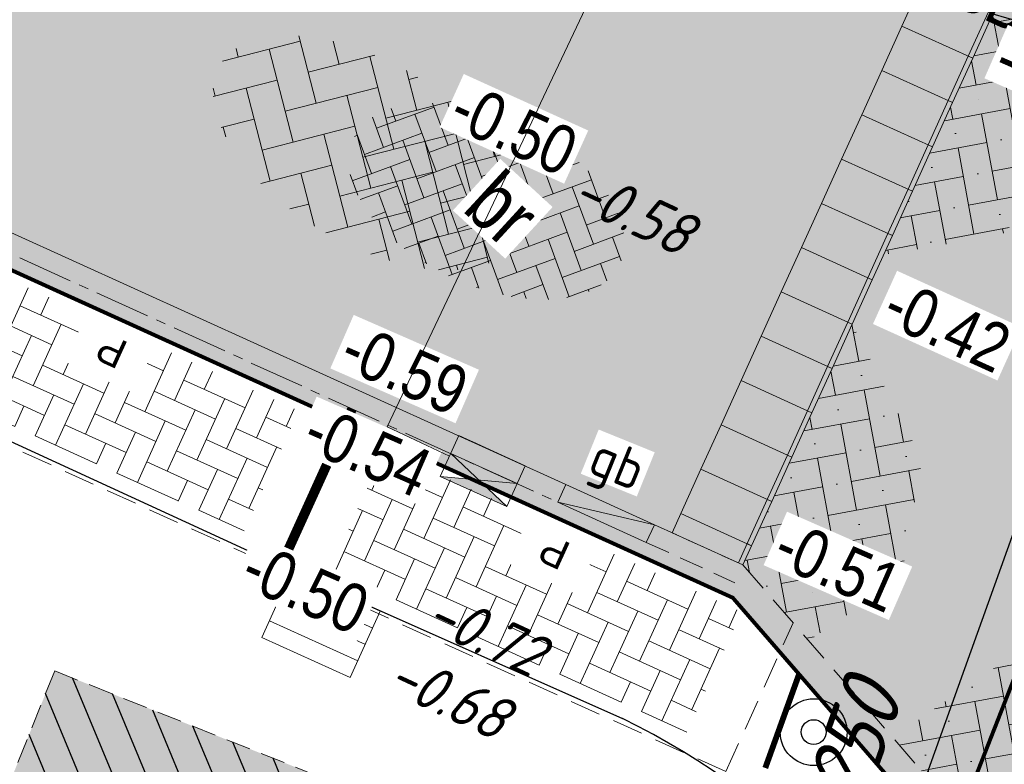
# Model space of a CAD drawing. Header units: metres. Extents: x 111546 to 149831, y 498798 to 507863.
# Tile 1023 of 1056: x 111982.96 to 111993.09, y 501929.62 to 501937.27. Entities that reach past the tile are written whole.
import ezdxf
from ezdxf.enums import TextEntityAlignment as Align

# ---------------------------------------------------------------- set-up
doc = ezdxf.new("R2010")
doc.units = ezdxf.units.M
for name, pattern in [('CENTER2', [28.575, 19.05, -3.175, 3.175, -3.175]), ('DASHED', [19.05, 12.7, -6.35]), ('JIS_02_0.7', [1.35, 0.75, -0.6]), ('markering 200-1-1', [10, 5, -5])]:
    doc.linetypes.add(name, pattern=pattern)
for name, color, linetype in [('0-hoogte mv-bestaand', 253, 'Continuous'), ('0-hoogte mv-nieuw', 2, 'Continuous'), ('1-ontgraven zand tbv grondverbetering bomen', 63, 'Continuous'), ('2-vw-DWA-streng-PVC250-incl grondwerk', 252, 'RI-HWA-V'), ('2-vw-Streng gemengd diameter', 54, 'Continuous'), ('3-NW-HV-316010+318010-Afwerken zandbed voor wegfundering en menggranulaat-opp', 20, 'Continuous'), ('3-nw-verkeersbord-paal-aanlegtek', 2, 'Continuous'), ('3-vw-band-trb-13-15x25', 230, 'Continuous'), ('3-vw-verkeersbord tekst', 3, 'JIS_02_0.7'), ('4-nw-boom tekst', 7, 'Continuous')]:
    doc.layers.add(name, color=color, linetype=linetype)
for name, color, linetype, lineweight in [('2-YY-kolkleiding HWA 125mm', 150, 'Continuous', 15), ('3-nw-arcering-rijweg', 7, 'Continuous', 13), ('3-nw-band-gb 5-20x20 gb-achterkant', 7, 'CENTER2', 13), ('3-nw-band-gb 5-20x20 gb-voorkant', 7, 'Continuous', 13), ('3-nw-band-irb 80x20', 2, 'Continuous', 13), ('3-nw-band-verloopband-overgangsband van Gb naar TRB', 200, 'Continuous', 13), ('3-nw-kolk geleideband', 7, 'Continuous', 13), ('3-nw-mat-arcering', 7, 'Continuous', 5), ('3-nw-mat-KF (wit) om-en-om', 3, 'markering 200-1-1', 13), ('3-nw-mat-P-tegel', 3, 'Continuous', 13), ('3-nw-materiaalscheiding-', 7, 'DASHED', 13), ('3-nw-text-20-herinrichting', 7, 'Continuous', 15), ('3-vw-kolk-straatkolk', 50, 'Continuous', 13), ('3-vw-verharding', 3, 'Continuous', 15), ('4-nw materiaalscheiding-groen', 210, 'DASHED', 13), ('4-nw-bomenzand', 7, 'Continuous', 5), ('4-nw-boom 3e grootte', 7, 'Continuous', 35)]:
    doc.layers.add(name, color=color, linetype=linetype, lineweight=lineweight)
doc.layers.add('3-nw-menggranulaat', color=7, linetype='Continuous', lineweight=13, true_color=0xebebeb)
doc.styles.add('2.5-500 Zaanstad', font='isocp.shx', dxfattribs={"height": 1.25})
doc.styles.get("Standard").update_dxf_attribs({"font": 'isocp-ie.shx'})
doc.styles.add('veysel', font='isocp-ie.shx', dxfattribs={"height": 0.1})
doc.styles.add('Zaanstad', font='ARIALN.TTF')
doc.styles.add('Zaanstad 1-100 3.5mm', font='ARIALN.TTF', dxfattribs={"height": 0.35})
doc.styles.add('Zaanstad 1-200 1.8mm', font='ARIALN.TTF', dxfattribs={"height": 0.36})
doc.styles.add('Zaanstad 1-200 2.5mm', font='ARIALN.TTF', dxfattribs={"height": 0.5})
doc.linetypes.add('RI-HWA-V', pattern='A,2.5,[24,NLCS.SHX,S=1,R=0,X=0,Y=0],2.5,-1.8', length=6.8)

# ---------------------------------------------------------------- blocks, each defined once
blk = doc.blocks.new('Parkeertegel')
at = {"layer": '3-nw-mat-P-tegel'}
blk.add_lwpolyline([(2.759, 0.577), (2.286, 0.577), (2.286, 0.105), (2.759, 0.105)], close=True, dxfattribs=at)
at = {"layer": '3-nw-mat-P-tegel', "insert": (2.523, 0.341), "char_height": 0.3, "width": 0.47312, "attachment_point": 5, "rotation": 359.9251, "style": '2.5-500 Zaanstad', "bg_fill": 2}
blk.add_mtext('{\\fArial|b0|i0|c0|p34;P}', dxfattribs=at)
blk = doc.blocks.new('3-vw-BSS keperverband')
at = {"ltscale": 0.1}
for p, q in [((-2.151, 0.958), (-0.136, 2.972)), ((0.293, 2.969), (1.562, 1.7)), ((-2.4, 2.692), (-1.408, 1.7)), ((-2.151, 2.442), (-1.769, 2.824)), ((0.819, 2.442), (1.273, 2.897)), ((0.819, 0.958), (2.523, 2.661)), ((-3.521, 2.327), (-1.408, 0.215)), ((-0.666, 2.442), (1.562, 0.215)), ((2.304, 2.442), (4.531, 0.215)), ((-5.121, 0.958), (-3.949, 2.129)), ((-5.121, -0.527), (-2.893, 1.7)), ((-4.488, 1.81), (-4.378, 1.7)), ((-2.151, -0.527), (0.077, 1.7)), ((0.819, -0.527), (3.047, 1.7)), ((3.789, 0.958), (4.578, 1.747)), ((4.298, 1.934), (4.531, 1.7)), ((-5.259, 1.096), (-4.378, 0.215)), ((3.789, -0.527), (5.324, 1.007)), ((-3.636, 0.958), (-1.408, -1.27)), ((-0.666, 0.958), (1.562, -1.27)), ((2.304, 0.958), (4.531, -1.27)), ((5.274, 0.958), (5.469, 0.763)), ((-5.658, 0.01), (-4.378, -1.27)), ((-4.735, -1.627), (-2.893, 0.215)), ((-2.151, -2.012), (0.077, 0.215)), ((0.819, -2.012), (3.047, 0.215)), ((3.789, -2.012), (5.651, -0.15)), ((-3.636, -0.527), (-1.408, -2.755)), ((-0.666, -0.527), (1.562, -2.755)), ((2.304, -0.527), (3.92, -2.144)), ((5.274, -0.527), (5.482, -0.736)), ((-3.818, -2.194), (-2.893, -1.27)), ((-1.517, -2.864), (0.077, -1.27)), ((1.442, -2.875), (3.047, -1.27)), ((-3.636, -2.012), (-3.194, -2.454)), ((-0.666, -2.012), (0.291, -2.969)), ((2.304, -2.012), (2.858, -2.566)), ((-0.14, -2.972), (0.077, -2.755))]:
    blk.add_line(p, q, dxfattribs=at)
blk = doc.blocks.new('straatkolk_M')
at = {"linetype": 'Continuous'}
for p, q in [((-0.404, 0.475), (-0.569, -0.255)), ((0.569, 0.255), (-0.404, 0.475)), ((0.569, 0.255), (0.404, -0.475)), ((0.404, -0.475), (-0.569, -0.255))]:
    blk.add_line(p, q, dxfattribs=at)
blk = doc.blocks.new('Bestaande straatkolk')
for points in [[(-0.499, 0.559), (0.499, 0.559)], [(-0.499, 0.374), (0.499, 0.374)], [(-0.499, 0.189), (0.499, 0.189)]]:
    blk.add_lwpolyline(points)
at = {"rotation": 12.74062106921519}
blk.add_blockref('straatkolk_M', (0, 0.374), dxfattribs=at)
blk = doc.blocks.new('4-boom 3e grootte')
at = {"layer": '4-nw-boom tekst', "style": 'Zaanstad'}
blk.add_attdef('BOOMSOORT', text='', height=0.9, dxfattribs=at).set_placement((1.754, 0.535), align=Align.BOTTOM_LEFT)
blk = doc.blocks.new('*U312')
at = {"extrusion": (-1.34938e-09, -1.66403e-06, 1)}
h = blk.add_hatch(color=256, dxfattribs=at)
h.dxf.hatch_style = 1
h.paths.add_polyline_path([(-0.375, -0.461), (0.375, -0.461), (0, -0.331)])
h.paths.add_polyline_path([(0, -0.331), (0.375, -0.2), (-0.375, -0.2)])
blk.add_line((0.225, 0), (-0.225, 0))
blk.add_lwpolyline([(0.375, 0), (-0.375, 0), (-0.375, -0.461), (0.375, -0.461)], close=True, dxfattribs=at)
for points in [[(-0.375, -0.2), (0.375, -0.2)], [(-0.375, -0.2), (0.375, -0.2)], [(0.375, -0.2), (-0.375, -0.461)], [(0.375, -0.461), (-0.375, -0.2)]]:
    blk.add_lwpolyline(points, dxfattribs=at)
blk = doc.blocks.new('paal_verkeersbord')
at = {"const_width": 0.035}
blk.add_lwpolyline([(-0.3, -0.1997), (0.3, -0.2003)], dxfattribs=at)
for radius in [0.2, 0.0745]:
    blk.add_circle((0, 0), radius)
blk = doc.blocks.new('3-verloopband gb5-20 trb18-20')
blk.add_line((1, 0), (0, -0.2))
at = {"flags": 128}
blk.add_lwpolyline([(1, 0), (0, 0)], dxfattribs=at)
blk.add_lwpolyline([(1, 0), (1, -0.2), (0, -0.2), (0, 0)])

msp = doc.modelspace()

# ---------------------------------------------------------------- hatches: boundary and pattern name
at = {"layer": '1-ontgraven zand tbv grondverbetering bomen', "ltscale": 0.02}
h = msp.add_hatch(dxfattribs=at)
h.set_pattern_fill('ANSI31', color=256, scale=0.1, angle=110.20937)
h.set_pattern_definition([(112.6237, (111979.18033, 501921.07408), (-0.2930687, -0.122135), [])])
h.paths.add_polyline_path([(111986.9208, 501926.3884), (111991.4675, 501924.5584), (111987.955, 501915.8319), (111983.4084, 501917.6619)])
h.paths.add_polyline_path([(111983.3236, 501930.5772), (111987.8745, 501928.7577), (111984.362, 501920.0312), (111979.8154, 501921.8613)])
at = {"layer": '3-nw-arcering-rijweg'}
h = msp.add_hatch(dxfattribs=at)
h.set_pattern_fill('AVH-BSS_KEIFORMAAT_ELLEBOOG', color=256, scale=2, angle=0.20498, pattern_type=2)
h.set_pattern_definition([(20.2285, (111989.57808, 501935.44775), (0.124437, 0.269658), [0.63, -0.21]), (290.2285, (111989.43286, 501935.84184), (0.124437, 0.269658), [0.63, -0.21])])
edge = h.paths.add_edge_path()
edge.add_ellipse((111987.7644, 501935.4021), major_axis=(-1.3725, 0.6395), ratio=0.5677801, start_angle=0, end_angle=360)
at = {"layer": '3-nw-mat-arcering'}
h = msp.add_hatch(dxfattribs=at)
h.set_pattern_fill('AVH-SBS_KF_ELLEBOOG_01', color=256, scale=3, angle=-94.93562, style=0, pattern_type=2)
h.set_pattern_definition([(280.50776, (112224.0682, 501656.98267), (0.24025844, 0.34967969), [0.9, -0.3]), (10.50776, (112224.17763, 501656.39273), (0.24025844, 0.34967969), [0.9, -0.3]), (280.50776, (112224.2704, 501656.71506), (0.24025844, 0.34967969), [0, -1.2]), (280.50776, (112224.49995, 501656.29996), (0.24025844, 0.34967969), [0, -1.2])])
h.paths.add_polyline_path([(111994.6158, 501936.65), (111993.0652, 501935.0588), (111991.8469, 501934.8524), (111992.3501, 501935.9611), (111992.6017, 501936.5155), (111992.97, 501937.327), (111994.6889, 501937.7166)])
at = {"layer": '3-nw-mat-arcering', "ltscale": 2}
h = msp.add_hatch(dxfattribs=at)
h.set_pattern_fill('AVH-BSS_KEIFORMAAT_KEPER', color=256, scale=2.2, angle=135.5504, pattern_type=2)
h.set_pattern_definition([(155.5739, (112020.77025, 501915.89247), (-0.3058474, -0.1148014), [0.693, -0.231]), (65.5739, (112020.5792, 501915.47182), (-0.3058474, -0.1148014), [0.693, -0.231])])
h.paths.add_polyline_path([(111982.1637, 501934.9163), (111983.7313, 501934.2043), (111983.5133, 501933.7243), (111984.0596, 501933.4762), (111984.2776, 501933.9562), (111985.8331, 501933.2497), (111985.2722, 501932.0146), (111981.6027, 501933.6812)])
at = {"layer": '3-nw-mat-arcering'}
h = msp.add_hatch(dxfattribs=at)
h.set_pattern_fill('AVH-SBS_KF_ELLEBOOG_01', color=256, scale=3, angle=-94.93562, style=0, pattern_type=2)
h.set_pattern_definition([(280.50776, (112222.62167, 501653.79558), (0.24025844, 0.34967969), [0.9, -0.3]), (10.50776, (112222.7311, 501653.20565), (0.24025844, 0.34967969), [0.9, -0.3]), (280.50776, (112222.82386, 501653.52797), (0.24025844, 0.34967969), [0, -1.2]), (280.50776, (112223.0534, 501653.11287), (0.24025844, 0.34967969), [0, -1.2])])
h.paths.add_polyline_path([(111992.0264, 501931.528), (111991.0745, 501930.8885), (111990.4003, 501931.6653), (111990.9035, 501932.774), (111991.1552, 501933.3285), (111991.5235, 501934.1399), (111992.2424, 501932.7435)])
at = {"layer": '3-nw-mat-arcering', "ltscale": 2}
h = msp.add_hatch(dxfattribs=at)
h.set_pattern_fill('AVH-BSS_KEIFORMAAT_KEPER', color=256, scale=2.2, angle=135.5504, pattern_type=2)
h.set_pattern_definition([(155.5739, (112025.32272, 501913.82487), (-0.3058474, -0.1148014), [0.693, -0.231]), (65.5739, (112025.13168, 501913.40422), (-0.3058474, -0.1148014), [0.693, -0.231])])
h.paths.add_polyline_path([(111986.7162, 501932.8487), (111988.2838, 501932.1367), (111988.0658, 501931.6567), (111988.6121, 501931.4086), (111988.8301, 501931.8886), (111990.3856, 501931.1821), (111989.8246, 501929.947), (111986.1552, 501931.6136)])
at = {"layer": '3-nw-mat-arcering'}
h = msp.add_hatch(dxfattribs=at)
h.set_pattern_fill('AVH-SBS_KF_ELLEBOOG_01', color=256, scale=3, angle=-94.93562, style=0, pattern_type=2)
h.set_pattern_definition([(280.50776, (112223.03935, 501649.54562), (0.24025844, 0.34967969), [0.9, -0.3]), (10.50776, (112223.14877, 501648.95568), (0.24025844, 0.34967969), [0.9, -0.3]), (280.50776, (112223.24155, 501649.278), (0.24025844, 0.34967969), [0, -1.2]), (280.50776, (112223.4711, 501648.8629), (0.24025844, 0.34967969), [0, -1.2])])
h.paths.add_polyline_path([(111996.2966, 501931.7699), (111994.5111, 501926.9288), (111993.5953, 501927.984), (111993.0126, 501928.6554), (111992.6015, 501929.1291), (111991.9411, 501929.8899), (111993.8732, 501931.2207)])
at = {"layer": '3-nw-menggranulaat', "ltscale": 0.02}
h = msp.add_hatch(color=256, dxfattribs=at)
h.dxf.hatch_style = 1
edge = h.paths.add_edge_path(flags=17)
edge.add_line((111945.4205, 501891.0356), (111945.6729, 501890.794))
edge.add_line((111945.6729, 501890.794), (111945.6874, 501890.807))
edge.add_line((111945.6874, 501890.807), (111945.7046, 501890.8177))
edge.add_line((111945.7046, 501890.8177), (111945.7238, 501890.8259))
edge.add_line((111945.7238, 501890.8259), (111945.7445, 501890.8318))
edge.add_line((111945.7445, 501890.8318), (111945.7662, 501890.8351))
edge.add_line((111945.7662, 501890.8351), (111945.7883, 501890.836))
edge.add_line((111945.7883, 501890.836), (111945.8102, 501890.8344))
edge.add_line((111945.8102, 501890.8344), (111945.8314, 501890.8303))
edge.add_line((111945.8314, 501890.8303), (111945.8513, 501890.8237))
edge.add_line((111945.8513, 501890.8237), (111945.8693, 501890.8145))
edge.add_line((111945.8693, 501890.8145), (111945.8849, 501890.8028))
edge.add_arc((111943.4234, 501888.1077), 3.65, -30.75903, 47.59341, ccw=False)
edge.add_line((111946.56, 501886.241), (111946.396, 501885.9655))
edge.add_line((111946.396, 501885.9655), (111953.9762, 501881.4542))
edge.add_line((111953.9762, 501881.4542), (111958.2826, 501888.69))
edge.add_line((111958.2826, 501888.69), (111956.8741, 501889.9773))
edge.add_line((111956.8741, 501889.9773), (111951.4568, 501894.3664))
edge.add_line((111951.4568, 501894.3664), (111933.3048, 501910.9454))
edge.add_arc((111934.4175, 501912.1637), 1.65, 137.59341, 227.59341, ccw=False)
edge.add_line((111933.1992, 501913.2764), (111952.7546, 501934.6874))
edge.add_line((111952.7546, 501934.6874), (111952.7652, 501934.6999))
edge.add_line((111952.7652, 501934.6999), (111952.7884, 501934.7244))
edge.add_line((111952.7884, 501934.7244), (111958.8189, 501941.3271))
edge.add_arc((111962.9907, 501937.5168), 5.65, 65.58791, 137.59341, ccw=False)
edge.add_line((111965.3258, 501942.6617), (111990.2953, 501931.3286))
edge.add_line((111990.2953, 501931.3286), (111992.5123, 501928.7742))
edge.add_line((111992.5123, 501928.7742), (111996.2832, 501938.3855))
edge.add_line((111996.2832, 501938.3855), (111993.0828, 501937.6602))
edge.add_line((111993.0828, 501937.6602), (111947.8566, 501958.1872))
edge.add_line((111947.8566, 501958.1872), (111944.1829, 501950.2846))
edge.add_line((111944.1829, 501950.2846), (111946.0273, 501949.4554))
edge.add_arc((111943.3152, 501943.3934), 6.641, -41.72574, 65.89655, ccw=False)
edge.add_line((111948.2716, 501938.9734), (111948.2104, 501938.9056))
edge.add_line((111948.2104, 501938.9056), (111948.1767, 501938.8686))
edge.add_line((111948.1767, 501938.8686), (111919.7385, 501908.7564))
edge.add_line((111919.7385, 501908.7564), (111924.5965, 501904.3126))
edge.add_line((111924.5965, 501904.3126), (111926.7841, 501906.8548))
edge.add_line((111926.7841, 501906.8548), (111926.8718, 501906.9396))
edge.add_arc((111927.9845, 501905.4644), 1.8478, 39.9448, 127.02577, ccw=False)
edge.add_line((111929.4011, 501906.6508), (111929.3935, 501906.5287))
edge.add_line((111929.3935, 501906.5287), (111929.4066, 501906.5141))
edge.add_line((111929.4066, 501906.5141), (111929.4175, 501906.497))
edge.add_line((111929.4175, 501906.497), (111929.426, 501906.4777))
edge.add_line((111929.426, 501906.4777), (111929.4321, 501906.4569))
edge.add_line((111929.4321, 501906.4569), (111929.4359, 501906.4352))
edge.add_line((111929.4359, 501906.4352), (111929.4371, 501906.4131))
edge.add_line((111929.4371, 501906.4131), (111929.4359, 501906.3911))
edge.add_line((111929.4359, 501906.3911), (111929.4321, 501906.3699))
edge.add_line((111929.4321, 501906.3699), (111929.4257, 501906.35))
edge.add_line((111929.4257, 501906.35), (111929.4167, 501906.3319))
edge.add_line((111929.4167, 501906.3319), (111929.338, 501906.2428))
edge.add_line((111929.338, 501906.2428), (111945.4205, 501891.0356))
edge = h.paths.add_edge_path()
edge.add_line((111939.0689, 501884.2217), (111923.2649, 501898.6751))
edge.add_line((111923.2649, 501898.6751), (111923.0035, 501899.3073))
edge.add_line((111923.0035, 501899.3073), (111922.989, 501899.2943))
edge.add_line((111922.989, 501899.2943), (111922.9719, 501899.2837))
edge.add_line((111922.9719, 501899.2837), (111922.9527, 501899.2756))
edge.add_line((111922.9527, 501899.2756), (111922.932, 501899.2699))
edge.add_line((111922.932, 501899.2699), (111922.9104, 501899.2666))
edge.add_line((111922.9104, 501899.2666), (111922.8883, 501899.2659))
edge.add_line((111922.8883, 501899.2659), (111922.8665, 501899.2676))
edge.add_line((111922.8665, 501899.2676), (111922.8453, 501899.2718))
edge.add_line((111922.8453, 501899.2718), (111922.8254, 501899.2785))
edge.add_line((111922.8254, 501899.2785), (111922.8074, 501899.2877))
edge.add_line((111922.8074, 501899.2877), (111922.7918, 501899.2994))
edge.add_line((111922.7918, 501899.2994), (111922.7244, 501899.361))
edge.add_arc((111923.7904, 501900.8134), 1.8016, 142.46827, 233.72181, ccw=False)
edge.add_line((111922.3617, 501901.9109), (111924.5902, 501904.3072))
edge.add_line((111924.5902, 501904.3072), (111919.7344, 501908.7519))
edge.add_line((111919.7344, 501908.7519), (111909.1625, 501897.0827))
edge.add_line((111909.1625, 501897.0827), (111913.8523, 501892.7753))
edge.add_line((111913.8523, 501892.7753), (111915.8761, 501894.9148))
edge.add_arc((111917.0874, 501893.8799), 1.5932, 61.0323, 139.48943, ccw=False)
edge.add_line((111917.8591, 501895.2738), (111918.9555, 501894.4073))
edge.add_line((111918.9555, 501894.4073), (111918.9686, 501894.3928))
edge.add_line((111918.9686, 501894.3928), (111918.9794, 501894.3756))
edge.add_line((111918.9794, 501894.3756), (111918.9879, 501894.3564))
edge.add_line((111918.9879, 501894.3564), (111918.9939, 501894.3357))
edge.add_line((111918.9939, 501894.3357), (111918.9976, 501894.314))
edge.add_line((111918.9976, 501894.314), (111918.9988, 501894.2919))
edge.add_line((111918.9988, 501894.2919), (111918.9974, 501894.27))
edge.add_line((111918.9974, 501894.27), (111918.9936, 501894.2488))
edge.add_line((111918.9936, 501894.2488), (111918.9871, 501894.2289))
edge.add_line((111918.9871, 501894.2289), (111918.9781, 501894.2108))
edge.add_line((111918.9781, 501894.2108), (111918.9664, 501894.1952))
edge.add_line((111918.9664, 501894.1952), (111937.2225, 501877.2639))
edge.add_line((111937.2225, 501877.2639), (111937.3506, 501877.4043))
edge.add_line((111937.3506, 501877.4043), (111937.3651, 501877.4173))
edge.add_line((111937.3651, 501877.4173), (111937.3822, 501877.4279))
edge.add_line((111937.3822, 501877.4279), (111937.4014, 501877.4361))
edge.add_line((111937.4014, 501877.4361), (111937.4221, 501877.4419))
edge.add_line((111937.4221, 501877.4419), (111937.4437, 501877.4452))
edge.add_line((111937.4437, 501877.4452), (111937.4658, 501877.446))
edge.add_line((111937.4658, 501877.446), (111937.4876, 501877.4444))
edge.add_line((111937.4876, 501877.4444), (111937.5088, 501877.4403))
edge.add_line((111937.5088, 501877.4403), (111937.5286, 501877.4336))
edge.add_line((111937.5286, 501877.4336), (111937.5466, 501877.4245))
edge.add_line((111937.5466, 501877.4245), (111937.5622, 501877.4128))
edge.add_line((111937.5622, 501877.4128), (111938.7544, 501876.3239))
edge.add_arc((111936.2929, 501873.6289), 3.65, -30.75903, 47.59341, ccw=False)
edge.add_line((111939.4294, 501871.7622), (111938.385, 501870.0074))
edge.add_arc((111935.2485, 501871.8741), 3.65, 245.34011, 329.24097, ccw=False)
edge.add_line((111933.7256, 501868.557), (111929.0206, 501864.0685))
edge.add_arc((111924.456, 501860.7388), 5.65, -42.41791, 36.11015, ccw=False)
edge.add_line((111928.6271, 501856.9276), (111889.9448, 501814.5917))
edge.add_line((111889.9448, 501814.5917), (111889.9191, 501814.5632))
edge.add_line((111889.9191, 501814.5632), (111886.2337, 501810.5301))
edge.add_arc((111888.7069, 501808.2704), 3.35, 137.58209, 197.54111)
edge.add_line((111885.5126, 501807.2607), (111890.1896, 501792.4643))
edge.add_arc((111884.8023, 501790.7615), 5.65, -42.58489, 17.54111, ccw=False)
edge.add_line((111888.9623, 501786.9382), (111860.4469, 501755.9116))
edge.add_line((111860.4469, 501755.9116), (111859.2031, 501754.8538))
edge.add_arc((111856.663, 501757.1884), 3.45, 227.41511, 317.41511, ccw=False)
edge.add_line((111854.3284, 501754.6482), (111853.4568, 501755.1777))
edge.add_line((111853.4568, 501755.1777), (111841.6617, 501766.0181))
edge.add_line((111841.6617, 501766.0181), (111839.7535, 501767.7719))
edge.add_line((111839.7535, 501767.7719), (111835.8964, 501763.5751))
edge.add_line((111835.8964, 501763.5751), (111836.3161, 501763.1893))
edge.add_line((111836.3161, 501763.1893), (111876.9192, 501725.8727))
edge.add_line((111876.9192, 501725.8727), (111896.1196, 501708.2263))
edge.add_line((111896.1196, 501708.2263), (111899.9767, 501712.4231))
edge.add_line((111899.9767, 501712.4231), (111865.4492, 501744.1559))
edge.add_line((111865.4492, 501744.1559), (111865.3726, 501744.498))
edge.add_arc((111868.3838, 501747.7744), 4.45, 137.6472, 227.41511, ccw=False)
edge.add_line((111865.0952, 501750.7724), (111898.3784, 501787.2824))
edge.add_arc((111895.9027, 501789.5392), 3.35, 317.64716, 383.53609)
edge.add_line((111898.974, 501790.877), (111897.9326, 501793.2678))
edge.add_line((111897.9326, 501793.2678), (111893.2508, 501804.0168))
edge.add_arc((111897.6973, 501805.9535), 4.85, 137.58209, 203.53609, ccw=False)
edge.add_line((111894.1169, 501809.225), (111896.1368, 501811.4357))
edge.add_line((111896.1368, 501811.4357), (111933.9229, 501852.7908))
edge.add_arc((111938.094, 501848.9797), 5.65, 58.6164, 137.58209, ccw=False)
edge.add_line((111941.0363, 501853.8031), (111953.1191, 501846.4325))
edge.add_line((111953.1191, 501846.4325), (111956.6082, 501852.1523))
edge.add_line((111956.6082, 501852.1523), (111946.6541, 501858.2243))
edge.add_arc((111949.5965, 501863.0477), 5.65, 149.24097, 238.6164, ccw=False)
edge.add_line((111944.7413, 501865.9373), (111953.9493, 501881.412))
edge.add_line((111953.9493, 501881.412), (111946.3755, 501885.9311))
edge.add_line((111946.3755, 501885.9311), (111945.5156, 501884.4862))
edge.add_arc((111942.3791, 501886.3529), 3.65, 227.59341, 329.24097, ccw=False)
edge.add_line((111939.9176, 501883.6579), (111939.889, 501883.6834))
edge.add_line((111939.889, 501883.6834), (111939.8577, 501883.7108))
edge.add_line((111939.8577, 501883.7108), (111939.7902, 501883.77))
edge.add_line((111939.7902, 501883.77), (111939.7218, 501883.8337))
edge.add_line((111939.7218, 501883.8337), (111939.6895, 501883.8666))
edge.add_line((111939.6895, 501883.8666), (111939.6596, 501883.8999))
edge.add_line((111939.6596, 501883.8999), (111939.6328, 501883.9333))
edge.add_line((111939.6328, 501883.9333), (111939.6101, 501883.9666))
edge.add_line((111939.6101, 501883.9666), (111939.5924, 501883.9996))
edge.add_line((111939.5924, 501883.9996), (111939.5804, 501884.032))
edge.add_line((111939.5804, 501884.032), (111939.5751, 501884.0637))
edge.add_line((111939.5751, 501884.0637), (111939.5772, 501884.0942))
edge.add_line((111939.5772, 501884.0942), (111939.5814, 501884.109))
edge.add_line((111939.5814, 501884.109), (111939.5877, 501884.1235))
edge.add_line((111939.5877, 501884.1235), (111939.5963, 501884.1376))
edge.add_line((111939.5963, 501884.1376), (111939.3596, 501884.0053))
edge.add_line((111939.3596, 501884.0053), (111939.0689, 501884.2217))
edge = h.paths.add_edge_path(flags=17)
edge.add_line((111933.0577, 501869.1111), (111912.895, 501887.549))
edge.add_line((111912.895, 501887.549), (111912.8805, 501887.5359))
edge.add_line((111912.8805, 501887.5359), (111912.8633, 501887.5253))
edge.add_line((111912.8633, 501887.5253), (111912.8441, 501887.517))
edge.add_line((111912.8441, 501887.517), (111912.8234, 501887.5112))
edge.add_line((111912.8234, 501887.5112), (111912.8017, 501887.5079))
edge.add_line((111912.8017, 501887.5079), (111912.7796, 501887.507))
edge.add_line((111912.7796, 501887.507), (111912.7577, 501887.5086))
edge.add_line((111912.7577, 501887.5086), (111912.7366, 501887.5127))
edge.add_line((111912.7366, 501887.5127), (111912.7167, 501887.5193))
edge.add_line((111912.7167, 501887.5193), (111912.6986, 501887.5285))
edge.add_line((111912.6986, 501887.5285), (111912.683, 501887.5402))
edge.add_line((111912.683, 501887.5402), (111912.2714, 501887.9162))
edge.add_arc((111913.4223, 501889.4072), 1.8836, 145.26236, 232.33447, ccw=False)
edge.add_line((111911.8745, 501890.4805), (111913.8494, 501892.7722))
edge.add_line((111913.8494, 501892.7722), (111909.1549, 501897.0744))
edge.add_line((111909.1549, 501897.0744), (111901.8785, 501889.0129))
edge.add_line((111901.8785, 501889.0129), (111928.2662, 501864.9107))
edge.add_arc((111924.456, 501860.7388), 5.65, 37.7584, 47.59468, ccw=False)
edge.add_line((111928.9229, 501864.1984), (111933.6754, 501868.5805))
edge.add_arc((111935.2485, 501871.8741), 3.65, 233.53134, 244.47053, ccw=False)
edge.add_line((111933.079, 501868.9388), (111933.0701, 501868.9465))
edge.add_line((111933.0701, 501868.9465), (111933.0624, 501868.9556))
edge.add_line((111933.0624, 501868.9556), (111933.0558, 501868.9659))
edge.add_line((111933.0558, 501868.9659), (111933.0502, 501868.9772))
edge.add_line((111933.0502, 501868.9772), (111933.0458, 501868.9893))
edge.add_line((111933.0458, 501868.9893), (111933.0424, 501869.0021))
edge.add_line((111933.0424, 501869.0021), (111933.039, 501869.0288))
edge.add_line((111933.039, 501869.0288), (111933.0399, 501869.056))
edge.add_line((111933.0399, 501869.056), (111933.0451, 501869.0822))
edge.add_line((111933.0451, 501869.0822), (111933.0493, 501869.0944))
edge.add_line((111933.0493, 501869.0944), (111933.0545, 501869.1059))
edge.add_line((111933.0545, 501869.1059), (111933.0608, 501869.1163))
edge.add_line((111933.0608, 501869.1163), (111933.0682, 501869.1256))
edge.add_line((111933.0682, 501869.1256), (111933.0577, 501869.1111))
edge = h.paths.add_edge_path()
edge.add_line((111992.5179, 501928.7676), (111994.7292, 501926.2197))
edge.add_line((111994.7292, 501926.2197), (111992.7618, 501920.8852))
edge.add_line((111992.7618, 501920.8852), (111990.9535, 501916.2577))
edge.add_line((111990.9535, 501916.2577), (111987.3966, 501907.1552))
edge.add_line((111987.3966, 501907.1552), (111984.5685, 501905.9622))
edge.add_line((111984.5685, 501905.9622), (111979.6175, 501893.2924))
edge.add_line((111979.6175, 501893.2924), (111980.8658, 501890.4421))
edge.add_line((111980.8658, 501890.4421), (111966.3394, 501853.2677))
edge.add_arc((112199.3326, 501762.2227), 250.15, 158.656294, 158.959504)
edge.add_line((111965.8609, 501852.0335), (111958.2211, 501851.1683))
edge.add_line((111958.2211, 501851.1683), (111956.6509, 501852.1262))
edge.add_line((111956.6509, 501852.1262), (111953.1617, 501846.4064))
edge.add_line((111953.1617, 501846.4064), (111954.801, 501845.4065))
edge.add_line((111954.801, 501845.4065), (111961.2929, 501839.1012))
edge.add_arc((112172.9168, 501770.2756), 222.5345, 161.984141, 163.432257)
edge.add_line((111959.6211, 501833.7311), (111947.8873, 501794.3967))
edge.add_arc((111619.3818, 501892.3933), 342.8107, 334.016078, 343.389614, ccw=False)
edge.add_line((111927.5402, 501742.2014), (111914.6403, 501718.2034))
edge.add_arc((111619.3446, 501892.406), 342.85, 327.803063, 329.462534, ccw=False)
edge.add_line((111909.4717, 501709.7249), (111902.159, 501710.4174))
edge.add_line((111902.159, 501710.4174), (111900.0135, 501712.3893))
edge.add_line((111900.0135, 501712.3893), (111896.1564, 501708.1925))
edge.add_line((111896.1564, 501708.1925), (111898.3692, 501706.1588))
edge.add_line((111898.3692, 501706.1588), (111901.9376, 501698.2777))
edge.add_arc((111620.0913, 501891.8095), 341.8946, 319.976566, 325.524268, ccw=False)
edge.add_line((111881.9079, 501671.9368), (111875.8132, 501664.6874))
edge.add_line((111875.8132, 501664.6874), (111881.8015, 501659.8582))
edge.add_line((111881.8015, 501659.8582), (111887.6852, 501667.154))
edge.add_arc((111619.6416, 501892.2362), 350.0133, 319.979072, 330.881819)
edge.add_line((111925.4195, 501721.9153), (111934.2415, 501738.8209))
edge.add_arc((111619.6416, 501892.2362), 350.0133, 334.00373, 336.636623)
edge.add_line((111940.9568, 501753.4345), (111946.615, 501767.3333))
edge.add_arc((111619.5305, 501892.3164), 350.15, 339.087525, 343.389614)
edge.add_line((111955.069, 501792.2218), (111966.8024, 501831.5546))
edge.add_arc((112199.5184, 501762.133), 242.85, 158.656294, 163.389614, ccw=False)
edge.add_line((111973.3246, 501850.5211), (111996.8969, 501910.8449))
edge.add_line((111996.8969, 501910.8449), (111999.7725, 501918.2039))
edge.add_line((111999.7725, 501918.2039), (112014.2094, 501957.3484))
edge.add_line((112014.2094, 501957.3484), (112017.327, 501965.8015))
edge.add_line((112017.327, 501965.8015), (112023.9953, 501969.4553))
edge.add_line((112023.9953, 501969.4553), (112025.9918, 501974.4606))
edge.add_line((112025.9918, 501974.4606), (112023.5855, 501976.2269))
edge.add_line((112023.5855, 501976.2269), (112024.3517, 501978.5545))
edge.add_line((112024.3517, 501978.5545), (112022.3088, 501979.3064))
edge.add_line((112022.3088, 501979.3064), (112022.8152, 501980.6823))
edge.add_line((112022.8152, 501980.6823), (112015.7803, 501983.2979))
edge.add_line((112015.7803, 501983.2979), (112012.7309, 501975.0297))
edge.add_line((112012.7309, 501975.0297), (111999.4836, 501939.1108))
edge.add_line((111999.4836, 501939.1108), (111996.2923, 501938.3876))
edge.add_line((111996.2923, 501938.3876), (111992.5179, 501928.7676))
edge = h.paths.add_edge_path()
edge.add_line((112022.6664, 501569.4539), (112021.9525, 501567.8914))
edge.add_arc((112022.5437, 501567.6213), 0.65, 155.44535, 245.26702)
edge.add_line((112022.2718, 501567.0309), (112030.4099, 501563.2821))
edge.add_arc((112030.6818, 501563.8725), 0.65, 245.26702, 335.61275)
edge.add_line((112031.2738, 501563.6041), (112031.7526, 501564.6357))
edge.add_line((112031.7526, 501564.6357), (112037.7391, 501577.621))
edge.add_line((112037.7391, 501577.621), (112039.5258, 501581.518))
edge.add_line((112039.5258, 501581.518), (112043.4029, 501579.7321))
edge.add_line((112043.4029, 501579.7321), (112042.2053, 501577.1324))
edge.add_arc((112042.7957, 501576.8604), 0.65, 155.26702, 244.8963)
edge.add_line((112042.5199, 501576.2718), (112043.6841, 501575.7264))
edge.add_line((112043.6841, 501575.7264), (112037.3742, 501562.0284))
edge.add_line((112037.3742, 501562.0284), (112036.9034, 501561.0065))
edge.add_arc((112037.4938, 501560.7346), 0.65, 155.26702, 245.26702)
edge.add_line((112037.2219, 501560.1442), (112070.2963, 501544.9086))
edge.add_line((112070.2963, 501544.9086), (112090.0758, 501535.7972))
edge.add_line((112090.0758, 501535.7972), (112106.9799, 501528.0104))
edge.add_line((112106.9799, 501528.0104), (112102.6804, 501518.6766))
edge.add_line((112102.6804, 501518.6766), (112096.6219, 501521.4671))
edge.add_line((112096.6219, 501521.4671), (112098.0341, 501524.5333))
edge.add_line((112098.0341, 501524.5333), (112072.1423, 501536.474))
edge.add_line((112072.1423, 501536.474), (112068.2561, 501528.0329))
edge.add_line((112068.2561, 501528.0329), (112094.1523, 501516.1055))
edge.add_line((112094.1523, 501516.1055), (112096.6009, 501521.4217))
edge.add_line((112096.6009, 501521.4217), (112102.6595, 501518.6312))
edge.add_line((112102.6595, 501518.6312), (112097.7794, 501508.0373))
edge.add_line((112097.7794, 501508.0373), (112065.7267, 501522.8023))
edge.add_line((112065.7267, 501522.8023), (112072.124, 501536.69))
edge.add_line((112072.124, 501536.69), (112023.5558, 501559.0627))
edge.add_arc((112021.6103, 501554.8393), 4.65, 65.26702, 155.26702)
edge.add_line((112017.3868, 501556.7848), (112004.8207, 501529.5055))
edge.add_line((112004.8207, 501529.5055), (111991.5629, 501500.7245))
edge.add_line((111991.5629, 501500.7245), (111991.191, 501493.9811))
edge.add_line((111991.191, 501493.9811), (111981.4392, 501500.8561))
edge.add_line((111981.4392, 501500.8561), (111985.3353, 501503.2189))
edge.add_line((111985.3353, 501503.2189), (111995.4999, 501525.2871))
edge.add_line((111995.4999, 501525.2871), (112013.4446, 501564.2406))
edge.add_line((112013.4446, 501564.2406), (112022.0681, 501582.9609))
edge.add_line((112022.0681, 501582.9609), (112027.6993, 501580.3669))
edge.add_line((112027.6993, 501580.3669), (112027.4871, 501579.9062))
edge.add_line((112027.4871, 501579.9062), (112022.6664, 501569.4539))
at = {"layer": '4-nw-bomenzand', "lineweight": 5}
h = msp.add_hatch(dxfattribs=at)
h.set_pattern_fill('AGR-BOMENZAND', color=256, scale=0.05, angle=20.20937, pattern_type=2)
h.set_pattern_definition([(337.62374, (111979.180326, 501921.07408), (0.05166914, 0.0598356), [0, -0.075]), (337.6237, (111979.18033, 501921.07408), (0.2039674, 0.0850026), [0.078125, -0.234375]), (67.6237, (111979.20158, 501921.02309), (-0.0850026, 0.2039674), [0.078125, -0.234375])])
h.paths.add_polyline_path([(111986.9208, 501926.3884), (111991.4675, 501924.5584), (111987.955, 501915.8319), (111983.4084, 501917.6619)])
h.paths.add_polyline_path([(111983.3236, 501930.5772), (111987.8745, 501928.7577), (111984.362, 501920.0312), (111979.8154, 501921.8613)])

# ---------------------------------------------------------------- linework, layer by layer
at = {"layer": '2-vw-DWA-streng-PVC250-incl grondwerk', "ltscale": 0.2, "flags": 128}
msp.add_lwpolyline([(111990.049, 501923.264), (111994.3054, 501935.1306)], dxfattribs=at)
at = {"layer": '3-nw-band-gb 5-20x20 gb-achterkant', "ltscale": 0.03}
msp.add_lwpolyline([(111966.2984, 501942.3849), (111988.4965, 501932.3098)], dxfattribs=at)
at = {"layer": '3-nw-band-gb 5-20x20 gb-voorkant'}
msp.add_lwpolyline([(111966.3811, 501942.5671), (111988.5791, 501932.4919)], dxfattribs=at)
at = {"layer": '3-nw-band-irb 80x20'}
for points in [[(111992.7634, 501936.8717), (111992.0349, 501937.2023), (111992.2415, 501937.6576), (111992.97, 501937.327), (111992.7634, 501936.8717), (111992.7178, 501936.8924), (111992.9245, 501937.3477)], [(111992.7634, 501936.8717), (111992.0349, 501937.2023), (111992.2415, 501937.6576), (111992.97, 501937.327), (111992.7634, 501936.8717), (111992.7178, 501936.8924), (111992.9245, 501937.3477)], [(111992.5567, 501936.4164), (111991.8282, 501936.747), (111992.0349, 501937.2023), (111992.7634, 501936.8717), (111992.5567, 501936.4164), (111992.5112, 501936.4371), (111992.7178, 501936.8924)], [(111992.5567, 501936.4164), (111991.8282, 501936.747), (111992.0349, 501937.2023), (111992.7634, 501936.8717), (111992.5567, 501936.4164), (111992.5112, 501936.4371), (111992.7178, 501936.8924)], [(111992.3501, 501935.9611), (111991.6216, 501936.2917), (111991.8282, 501936.747), (111992.5567, 501936.4164), (111992.3501, 501935.9611), (111992.3045, 501935.9818), (111992.5112, 501936.4371)], [(111992.3501, 501935.9611), (111991.6216, 501936.2917), (111991.8282, 501936.747), (111992.5567, 501936.4164), (111992.3501, 501935.9611), (111992.3045, 501935.9818), (111992.5112, 501936.4371)], [(111992.1434, 501935.5058), (111991.4149, 501935.8364), (111991.6216, 501936.2917), (111992.3501, 501935.9611), (111992.1434, 501935.5058), (111992.0979, 501935.5265), (111992.3045, 501935.9818)], [(111992.1434, 501935.5058), (111991.4149, 501935.8364), (111991.6216, 501936.2917), (111992.3501, 501935.9611), (111992.1434, 501935.5058), (111992.0979, 501935.5265), (111992.3045, 501935.9818)], [(111991.9368, 501935.0505), (111991.2083, 501935.3811), (111991.4149, 501935.8364), (111992.1434, 501935.5058), (111991.9368, 501935.0505), (111991.8912, 501935.0712), (111992.0979, 501935.5265)], [(111991.9368, 501935.0505), (111991.2083, 501935.3811), (111991.4149, 501935.8364), (111992.1434, 501935.5058), (111991.9368, 501935.0505), (111991.8912, 501935.0712), (111992.0979, 501935.5265)], [(111991.7301, 501934.5952), (111991.0016, 501934.9258), (111991.2083, 501935.3811), (111991.9368, 501935.0505), (111991.7301, 501934.5952), (111991.6846, 501934.6159), (111991.8912, 501935.0712)], [(111991.7301, 501934.5952), (111991.0016, 501934.9258), (111991.2083, 501935.3811), (111991.9368, 501935.0505), (111991.7301, 501934.5952), (111991.6846, 501934.6159), (111991.8912, 501935.0712)], [(111991.5235, 501934.1399), (111990.795, 501934.4705), (111991.0016, 501934.9258), (111991.7301, 501934.5952), (111991.5235, 501934.1399), (111991.4779, 501934.1606), (111991.6846, 501934.6159)], [(111991.5235, 501934.1399), (111990.795, 501934.4705), (111991.0016, 501934.9258), (111991.7301, 501934.5952), (111991.5235, 501934.1399), (111991.4779, 501934.1606), (111991.6846, 501934.6159)], [(111991.3168, 501933.6846), (111990.5883, 501934.0153), (111990.795, 501934.4705), (111991.5235, 501934.1399), (111991.3168, 501933.6846), (111991.2713, 501933.7053), (111991.4779, 501934.1606)], [(111991.3168, 501933.6846), (111990.5883, 501934.0153), (111990.795, 501934.4705), (111991.5235, 501934.1399), (111991.3168, 501933.6846), (111991.2713, 501933.7053), (111991.4779, 501934.1606)], [(111991.1102, 501933.2293), (111990.3817, 501933.56), (111990.5883, 501934.0153), (111991.3168, 501933.6846), (111991.1102, 501933.2293), (111991.0646, 501933.25), (111991.2713, 501933.7053)], [(111991.1102, 501933.2293), (111990.3817, 501933.56), (111990.5883, 501934.0153), (111991.3168, 501933.6846), (111991.1102, 501933.2293), (111991.0646, 501933.25), (111991.2713, 501933.7053)], [(111990.9035, 501932.774), (111990.175, 501933.1047), (111990.3817, 501933.56), (111991.1102, 501933.2293), (111990.9035, 501932.774), (111990.858, 501932.7947), (111991.0646, 501933.25)], [(111990.9035, 501932.774), (111990.175, 501933.1047), (111990.3817, 501933.56), (111991.1102, 501933.2293), (111990.9035, 501932.774), (111990.858, 501932.7947), (111991.0646, 501933.25)], [(111990.6969, 501932.3187), (111989.9684, 501932.6494), (111990.175, 501933.1047), (111990.9035, 501932.774), (111990.6969, 501932.3187), (111990.6513, 501932.3394), (111990.858, 501932.7947)], [(111990.6969, 501932.3187), (111989.9684, 501932.6494), (111990.175, 501933.1047), (111990.9035, 501932.774), (111990.6969, 501932.3187), (111990.6513, 501932.3394), (111990.858, 501932.7947)], [(111990.4902, 501931.8634), (111989.7617, 501932.1941), (111989.9684, 501932.6494), (111990.6969, 501932.3187), (111990.4902, 501931.8634), (111990.4447, 501931.8841), (111990.6513, 501932.3394)], [(111990.4902, 501931.8634), (111989.7617, 501932.1941), (111989.9684, 501932.6494), (111990.6969, 501932.3187), (111990.4902, 501931.8634), (111990.4447, 501931.8841), (111990.6513, 501932.3394)], [(111990.4003, 501931.6653), (111989.6718, 501931.996), (111989.7617, 501932.1941), (111990.4902, 501931.8634), (111990.4003, 501931.6653), (111990.3548, 501931.686), (111990.4447, 501931.8841)]]:
    msp.add_lwpolyline(points, dxfattribs=at)
at = {"layer": '3-nw-mat-KF (wit) om-en-om', "ltscale": 0.06, "const_width": 0.1}
msp.add_lwpolyline([(111985.636, 501931.6268), (111986.3803, 501933.2657)], dxfattribs=at)
at = {"layer": '3-nw-materiaalscheiding-', "ltscale": 0.025}
for points in [[(111990.2243, 501929.5416), (111965.5545, 501940.7459)], [(111990.4003, 501931.6653), (111994.5111, 501926.9288)], [(111990.2249, 501929.5427), (111990.918, 501931.0689)]]:
    msp.add_lwpolyline(points, dxfattribs=at)
at = {"layer": '3-nw-materiaalscheiding-', "ltscale": 0.02}
for points in [[(111989.4897, 501932.0786), (111990.4003, 501931.6653)], [(111989.4071, 501931.8965), (111990.3177, 501931.4832)]]:
    msp.add_lwpolyline(points, dxfattribs=at)
at = {"layer": '3-vw-band-trb-13-15x25', "ltscale": 0.1}
for centre, radius, start, end in [((111994.7196, 501943.2143), 6.1418, 253.44924, 336.47656), ((111985.82, 501923.2307), 7.6275, 341.25853, 64.01354)]:
    msp.add_arc(centre, radius, start, end, dxfattribs=at)
at = {"layer": '4-nw materiaalscheiding-groen', "ltscale": 0.02}
msp.add_lwpolyline([(111983.3236, 501930.5772), (111987.8745, 501928.7577), (111984.362, 501920.0312), (111979.8154, 501921.8613)], close=True, dxfattribs=at)

# ---------------------------------------------------------------- block references
at = {"layer": '3-nw-verkeersbord-paal-aanlegtek', "xscale": 1.716311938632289, "yscale": 1.716311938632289, "zscale": 1.716311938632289, "rotation": 250.2317220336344}
msp.add_blockref('paal_verkeersbord', (111991.1278, 501929.9475), dxfattribs=at)
at = {"layer": '3-vw-kolk-straatkolk', "rotation": 155.6365800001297}
msp.add_blockref('Bestaande straatkolk', (111986.2174, 501931.3946), dxfattribs=at)
at = {"layer": '3-vw-verharding', "xscale": 0.3128478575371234, "yscale": 0.3128478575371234, "zscale": 0.3128478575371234, "rotation": 149.393795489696}
msp.add_blockref('3-vw-BSS keperverband', (111986.5472, 501935.9005), dxfattribs=at)

# ---------------------------------------------------------------- texts
at = {"layer": '0-hoogte mv-bestaand', "style": 'veysel', "oblique": 15}
for s, p in [('-0.58', (111989.1762, 501935.0974)), ('-0.72', (111987.6574, 501930.7621)), ('-0.68', (111987.2844, 501930.1198))]:
    msp.add_text(s, height=0.45, rotation=335, dxfattribs=at).set_placement(p, align=Align.CENTER)
at = {"layer": '2-vw-Streng gemengd diameter', "oblique": 15}
msp.add_text('PVC250', height=0.65, rotation=70.26763, dxfattribs=at).set_placement((111991.3451, 501927.7535), align=Align.BOTTOM_LEFT)
at = {"layer": '3-vw-verkeersbord tekst', "insert": (111992.4461, 501937.3062), "char_height": 0.5, "attachment_point": 7, "rotation": 335.09407, "line_spacing_factor": 0.63, "style": 'Zaanstad 1-100 3.5mm'}
msp.add_mtext_dynamic_manual_height_columns('\\A1;SB-enkel (afvoeren)', width=6.779994, gutter_width=4.5, heights=[0], dxfattribs=at)

# ---------------------------------------------------------------- next in the draw order: block references
at = {"layer": '3-nw-mat-P-tegel', "rotation": 155.5738797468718}
for p in [(111986.3447, 501933.133), (111990.8972, 501931.0654)]:
    msp.add_blockref('Parkeertegel', p, dxfattribs=at)

# ---------------------------------------------------------------- next in the draw order: linework, layer by layer
at = {"layer": '3-NW-HV-316010+318010-Afwerken zandbed voor wegfundering en menggranulaat-opp'}
msp.add_lwpolyline([(112022.8152, 501980.6823), (112015.7803, 501983.2979), (112012.7309, 501975.0297), (111999.4836, 501939.1108), (111996.2923, 501938.3876), (111992.5179, 501928.7676), (111994.7292, 501926.2197), (111992.7618, 501920.8852), (111990.9535, 501916.2577), (111987.3966, 501907.1552), (111984.5685, 501905.9622), (111979.6175, 501893.2924), (111980.8658, 501890.4421), (111966.3394, 501853.2677, 0.001323), (111965.8609, 501852.0335), (111958.2211, 501851.1683), (111956.6509, 501852.1262), (111953.1617, 501846.4064), (111954.801, 501845.4065), (111961.0159, 501838.2435, 0.0053062), (111959.6211, 501833.7311), (111947.8873, 501794.3967, -0.0409226)], format="xyb", dxfattribs=at)
at = {"layer": '3-NW-HV-316010+318010-Afwerken zandbed voor wegfundering en menggranulaat-opp', "const_width": 0.04}
msp.add_lwpolyline([(111951.4568, 501894.3664), (111933.3048, 501910.9454, -0.4142136), (111933.1992, 501913.2764), (111952.7546, 501934.6874), (111952.7652, 501934.6999), (111952.7884, 501934.7244), (111958.8189, 501941.3271, -0.3249462), (111965.3258, 501942.6617), (111990.2953, 501931.3286), (111992.5123, 501928.7742), (111996.2832, 501938.3855), (111993.0828, 501937.6602), (111947.8566, 501958.1872), (111944.1829, 501950.2846), (111946.0273, 501949.4554, -0.5074512), (111948.2716, 501938.9734), (111948.2104, 501938.9056), (111948.1767, 501938.8686), (111919.7154, 501908.7334), (111924.8251, 501904.1077)], format="xyb", dxfattribs=at)
at = {"layer": '3-vw-band-trb-13-15x25', "ltscale": 0.1}
msp.add_lwpolyline([(111965.677, 501940.858), (111966.767, 501940.343), (111986.219, 501931.397), (111989.162, 501930.087)], dxfattribs=at)

# ---------------------------------------------------------------- next in the draw order: block references
at = {"layer": '3-nw-kolk geleideband', "rotation": 335.6343742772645}
msp.add_blockref('*U312', (111987.8199, 501932.8394, 0), dxfattribs=at)
at = {"layer": '4-nw-boom 3e grootte', "lineweight": -3}
ref = msp.add_blockref('4-boom 3e grootte', (111988.2284, 501947.7606), dxfattribs=dict(at, rotation=317.4143730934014))
ref.add_attrib('BOOMSOORT', '2e orde Koernoelje; Cornus Controversa', dxfattribs={"layer": '4-nw-boom tekst', "height": 0.9, "rotation": 317.41437, "style": 'Zaanstad'}).set_placement((111983.6753, 501948.4937), align=Align.BOTTOM_LEFT)

# ---------------------------------------------------------------- next in the draw order: texts
at = {"layer": '0-hoogte mv-nieuw', "char_height": 0.5, "attachment_point": 7, "style": 'Zaanstad 1-200 2.5mm', "bg_fill": 3, "box_fill_scale": 1.1, "bg_fill_color": 9, "bg_fill_true_color": 13158600, "bg_fill_transparency": 0}
for s, insert, rotation in [('\\A1;-0.51', (111992.9468, 501936.6851), 336.35149), ('\\A1;-0.42', (111991.8008, 501934.16), 335.58791), ('\\A1;-0.59', (111986.2207, 501933.7044), 336.35149), ('\\A1;-0.51', (111990.6761, 501931.6822), 336.35149), ('\\A1;-0.50', (111985.2003, 501931.4561), 336.35149)]:
    msp.add_mtext(s, dxfattribs=dict(at, insert=insert, rotation=rotation))
at = {"layer": '3-nw-text-20-herinrichting', "ltscale": 0.05, "insert": (111987.9274, 501935.3222), "char_height": 0.6, "attachment_point": 5, "rotation": 317.41437, "style": 'Zaanstad 1-200 1.8mm', "bg_fill": 3, "box_fill_scale": 1.1, "bg_fill_color": 9, "bg_fill_true_color": 13158600, "bg_fill_transparency": 0}
msp.add_mtext('\\A1;br', dxfattribs=at)
at = {"layer": '3-nw-text-20-herinrichting', "color": 0, "insert": (111988.7398, 501932.5108), "char_height": 0.408319, "attachment_point": 7, "rotation": 337.91322, "style": 'veysel', "bg_fill": 3, "box_fill_scale": 1.1, "bg_fill_color": 9, "bg_fill_true_color": 13158600, "bg_fill_transparency": 0}
msp.add_mtext('\\A1;{\\C256;gb}', dxfattribs=at)

# ---------------------------------------------------------------- next in the draw order: block references
at = {"layer": '3-nw-band-verloopband-overgangsband van Gb naar TRB', "rotation": 335.5879124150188}
msp.add_blockref('3-verloopband gb5-20 trb18-20', (111988.5791, 501932.4919), dxfattribs=at)

# ---------------------------------------------------------------- next in the draw order: texts
at = {"layer": '0-hoogte mv-nieuw', "char_height": 0.5, "attachment_point": 7, "style": 'Zaanstad 1-200 2.5mm', "bg_fill": 3, "box_fill_scale": 1.1, "bg_fill_color": 9, "bg_fill_true_color": 13158600, "bg_fill_transparency": 0}
for s, insert, rotation in [('\\A1;-0.50', (111987.3453, 501936.1823), 335.58791), ('\\A1;-0.54', (111985.8398, 501932.8651), 336.35149)]:
    msp.add_mtext(s, dxfattribs=dict(at, insert=insert, rotation=rotation))

# ---------------------------------------------------------------- next in the draw order: linework, layer by layer
at = {"layer": '2-YY-kolkleiding HWA 125mm', "ltscale": 0.06, "elevation": 0}
msp.add_lwpolyline([(111987.3832, 501932.7845), (111986.7417, 501933.0859), (111989.9565, 501939.8695)], dxfattribs=at)

doc.saveas('drawing.dxf')
